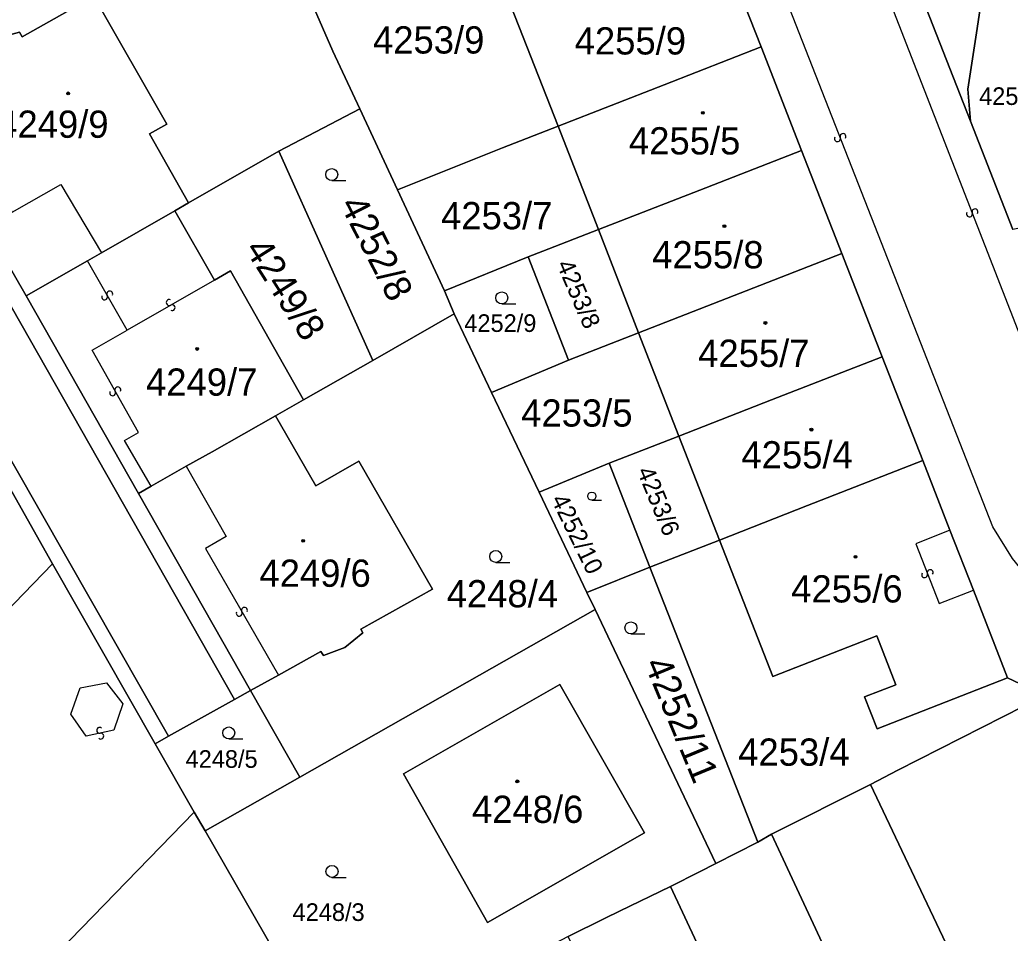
# Model space of a CAD drawing. Extents: x -598233 to -596890, y -1157848 to -1156431.
# Drawn here: x -598118 to -598056.2, y -1157054.3 to -1156997.3 of the extents above; entities that cross this region are included whole.
import ezdxf

# ---------------------------------------------------------------- set-up
doc = ezdxf.new("R2010")
doc.units = 0
for name, color, linetype in [('Level 1', 7, 'Continuous'), ('Level 13', 7, 'Continuous'), ('Level 3', 7, 'Continuous'), ('Level 4', 7, 'Continuous'), ('Level 5', 7, 'Continuous'), ('Level 60', 7, 'Continuous')]:
    doc.layers.add(name, color=color, linetype=linetype)

msp = doc.modelspace()

# ---------------------------------------------------------------- linework, layer by layer
at = {"layer": 'Level 1'}
for points in [[(-598104.61, -1157039.73), (-598134.52, -1156987.14), (-598125.74, -1156953.22)], [(-598108.73, -1157042.03), (-598147.38, -1156974.3), (-598135.78, -1156967.54), (-598135.75, -1156966.54)], [(-598058.67, -1157003.63), (-598064.66, -1156988.33)], [(-598057.16, -1156990.64), (-598058.3, -1156998.12), (-598058.84, -1157001.63), (-598058.67, -1157003.63)], [(-598080.83, -1156993.19), (-598087.59, -1156995.83), (-598084.42, -1157003.95)], [(-598073.46, -1156994.61), (-598071.74, -1156999)], [(-598096.79, -1157002.87), (-598098.47, -1156999.26), (-598100.27, -1156995.15)], [(-598107.48, -1157008.73), (-598109.93, -1157004.43), (-598108.84, -1157003.81), (-598113.4, -1156995.82), (-598117.88, -1156998.36), (-598118.04, -1156998.07), (-598118.88, -1156998.3), (-598119.26, -1156998.48), (-598120.24, -1156999.31), (-598120.07, -1156999.6), (-598123.06, -1157001.3)], [(-598117.63, -1157014.54), (-598127.18, -1156997.94)], [(-598084.42, -1157003.95), (-598077.8, -1157001.37), (-598071.74, -1156999)], [(-598071.74, -1156999), (-598069.22, -1157005.46)], [(-598101.85, -1157005.51), (-598096.79, -1157002.87)], [(-598096.79, -1157002.87), (-598094.44, -1157007.91)], [(-598056.03, -1157010.4), (-598058.67, -1157003.63)], [(-598094.44, -1157007.91), (-598087.89, -1157005.3), (-598084.42, -1157003.95)], [(-598084.42, -1157003.95), (-598081.9, -1157010.4)], [(-598101.85, -1157005.51), (-598107.48, -1157008.73)], [(-598101.85, -1157005.51), (-598095.98, -1157018.58)], [(-598081.9, -1157010.4), (-598075.56, -1157007.93), (-598069.22, -1157005.46)], [(-598069.22, -1157005.46), (-598066.7, -1157011.89)], [(-598094.44, -1157007.91), (-598091.51, -1157014.22)], [(-598112.93, -1157011.85), (-598108.35, -1157009.23)], [(-598108.35, -1157009.23), (-598107.48, -1157008.73)], [(-598108.35, -1157009.23), (-598105.87, -1157013.55)], [(-598086.28, -1157012.11), (-598085.36, -1157011.75), (-598081.9, -1157010.4)], [(-598081.9, -1157010.4), (-598079.39, -1157016.84)], [(-598117.63, -1157014.54), (-598113.8, -1157012.35)], [(-598113.8, -1157012.35), (-598112.93, -1157011.85)], [(-598091.51, -1157014.22), (-598086.28, -1157012.11)], [(-598083.76, -1157018.55), (-598086.28, -1157012.11)], [(-598079.39, -1157016.84), (-598066.7, -1157011.89)], [(-598066.7, -1157011.89), (-598064.18, -1157018.34)], [(-598105.87, -1157013.55), (-598104.87, -1157012.97), (-598100.3, -1157021.03)], [(-598091.51, -1157014.22), (-598090.91, -1157015.67)], [(-598110.62, -1157026.88), (-598117.63, -1157014.54)], [(-598090.91, -1157015.67), (-598095.98, -1157018.58)], [(-598090.91, -1157015.67), (-598088.57, -1157020.57)], [(-598115.98, -1157031.27), (-598124.4, -1157016.33)], [(-598083.76, -1157018.55), (-598079.39, -1157016.84)], [(-598079.39, -1157016.84), (-598076.87, -1157023.29)], [(-598095.98, -1157018.58), (-598100.3, -1157021.03)], [(-598088.57, -1157020.57), (-598083.76, -1157018.55)], [(-598076.87, -1157023.29), (-598071.09, -1157021.03), (-598064.18, -1157018.34)], [(-598064.18, -1157018.34), (-598061.65, -1157024.82)], [(-598100.3, -1157021.03), (-598102.05, -1157022.02)], [(-598088.57, -1157020.57), (-598085.6, -1157026.8)], [(-598102.05, -1157022.02), (-598106.01, -1157024.27), (-598107.63, -1157025.18)], [(-598101.88, -1157038.22), (-598099.22, -1157036.73), (-598099.07, -1157036.99), (-598097.72, -1157036.49), (-598096.6, -1157035.57), (-598096.73, -1157035.34), (-598092.26, -1157032.85), (-598096.85, -1157024.86), (-598099.54, -1157026.39), (-598102.05, -1157022.02)], [(-598081.23, -1157024.99), (-598076.87, -1157023.29)], [(-598076.87, -1157023.29), (-598074.34, -1157029.78)], [(-598107.63, -1157025.18), (-598109.82, -1157026.42)], [(-598085.6, -1157026.8), (-598081.23, -1157024.99)], [(-598078.69, -1157031.47), (-598081.23, -1157024.99)], [(-598074.34, -1157029.78), (-598068.84, -1157027.63), (-598061.65, -1157024.82)], [(-598061.65, -1157024.82), (-598059.95, -1157029.17)], [(-598109.82, -1157026.42), (-598110.62, -1157026.88)], [(-598110.62, -1157026.88), (-598103.62, -1157039.18)], [(-598082.62, -1157033.05), (-598085.6, -1157026.8)], [(-598059.95, -1157029.17), (-598058.49, -1157032.91)], [(-598078.69, -1157031.47), (-598074.34, -1157029.78)], [(-598074.34, -1157029.78), (-598071.01, -1157038.31), (-598064.51, -1157035.77), (-598063.32, -1157038.81), (-598065.28, -1157039.57), (-598064.5, -1157041.57), (-598056.35, -1157038.38)], [(-598115.98, -1157031.27), (-598129.11, -1157044.84)], [(-598115.98, -1157031.27), (-598109.57, -1157042.5)], [(-598082.62, -1157033.05), (-598078.69, -1157031.47)], [(-598071.95, -1157048.65), (-598078.69, -1157031.47)], [(-598082.1, -1157034.12), (-598082.62, -1157033.05)], [(-598058.49, -1157032.91), (-598056.35, -1157038.38)], [(-598082.1, -1157034.12), (-598100.54, -1157044.58)], [(-598082.1, -1157034.12), (-598074.56, -1157049.97)], [(-598103.62, -1157039.18), (-598101.88, -1157038.22)], [(-598056.35, -1157038.38), (-598054.03, -1157039.48)], [(-598094.07, -1157044.37), (-598084.31, -1157038.8), (-598079.02, -1157048.07), (-598088.82, -1157053.66), (-598094.07, -1157044.37)], [(-598103.62, -1157039.18), (-598104.61, -1157039.73)], [(-598103.62, -1157039.18), (-598100.54, -1157044.58)], [(-598064.91, -1157045.04), (-598063.2, -1157044.14), (-598054.03, -1157039.48)], [(-598104.61, -1157039.73), (-598108.73, -1157042.03)], [(-598108.73, -1157042.03), (-598109.57, -1157042.5)], [(-598107.13, -1157046.77), (-598109.57, -1157042.5)], [(-598106.45, -1157047.94), (-598100.54, -1157044.58)], [(-598064.91, -1157045.04), (-598071.09, -1157048.14)], [(-598064.91, -1157045.04), (-598052.54, -1157071.07)], [(-598107.13, -1157046.77), (-598131.06, -1157071.39)], [(-598107.13, -1157046.77), (-598106.45, -1157047.94)], [(-598098.39, -1157061.95), (-598106.45, -1157047.94)], [(-598071.95, -1157048.65), (-598071.09, -1157048.14)], [(-598071.09, -1157048.14), (-598061.73, -1157068.22)], [(-598071.95, -1157048.65), (-598074.56, -1157049.97)], [(-598077.39, -1157051.4), (-598075.58, -1157050.49), (-598074.56, -1157049.97)], [(-598077.39, -1157051.4), (-598080.58, -1157052.94), (-598081.48, -1157053.39), (-598083.78, -1157054.53)], [(-598068.13, -1157071.22), (-598077.39, -1157051.4)]]:
    msp.add_lwpolyline(points, dxfattribs=at)
at = {"layer": 'Level 13'}
for centre, start, end in [((-598066.972, -1157004.726), 148.77047, 20.86847), ((-598066.628, -1157004.594), 328.55602, 201.14602), ((-598058.732, -1157009.426), 148.44897, 21.03897), ((-598058.388, -1157009.295), 328.66343, 200.76142), ((-598112.4, -1157014.419), 337.01729, 209.60729), ((-598112.721, -1157014.6), 157.23175, 29.32975), ((-598108.691, -1157014.95), 66.94843, 299.53843), ((-598108.51, -1157015.271), 247.16288, 119.26088), ((-598111.899, -1157020.411), 336.45789, 209.04789), ((-598112.222, -1157020.589), 156.67235, 28.77035), ((-598061.532, -1157031.946), 148.48268, 21.07268), ((-598061.188, -1157031.815), 328.69713, 200.79513), ((-598103.999, -1157034.17), 337.24988, 209.34788), ((-598104.32, -1157034.351), 157.03543, 29.62543), ((-598113.037, -1157041.66), 48.91334, 281.50334), ((-598112.964, -1157042.021), 229.1278, 101.22579)]:
    msp.add_arc(centre, 0.184, start, end, dxfattribs=at)
at = {"layer": 'Level 3'}
for points in [[(-598026, -1157039.23), (-598027.64, -1157038.19), (-598029.09, -1157037.64), (-598030.37, -1157037.41), (-598041.41, -1157037.7), (-598043.03, -1157037.7), (-598044.65, -1157037.58), (-598046.7, -1157037.23), (-598048.99, -1157036.52), (-598050.76, -1157035.65), (-598052.87, -1157034.26), (-598054.68, -1157032.61), (-598056.05, -1157030.93), (-598057.28, -1157028.95), (-598076.32, -1156980.36), (-598095.01, -1156932.75)], [(-598064.66, -1156988.33), (-598065.14, -1156991.37), (-598065.06, -1156992.43), (-598064.73, -1156993.54), (-598052.4, -1157025.18), (-598051.41, -1157027.18), (-598049.85, -1157029.09), (-598047.81, -1157030.57), (-598045.62, -1157031.48), (-598043.39, -1157031.8), (-598030.41, -1157031.31), (-598028.92, -1157030.94), (-598027.54, -1157030.27), (-598025.87, -1157029.09)], [(-598123.06, -1157001.3), (-598118.49, -1157009.31), (-598115.45, -1157007.58), (-598112.93, -1157011.85)], [(-598111.32, -1157016.67), (-598113.8, -1157012.35)], [(-598105.87, -1157013.55), (-598111.32, -1157016.67)], [(-598109.82, -1157026.42), (-598111.49, -1157023.57), (-598110.62, -1157023.07), (-598113.51, -1157017.92), (-598111.32, -1157016.67)], [(-598107.63, -1157025.18), (-598105.13, -1157029.56), (-598106.43, -1157030.3), (-598101.88, -1157038.22)], [(-598059.95, -1157029.17), (-598062.09, -1157030.01), (-598060.63, -1157033.75), (-598058.49, -1157032.91)], [(-598111.58, -1157040), (-598112.14, -1157041.66), (-598113.87, -1157042.02), (-598114.84, -1157040.65), (-598114.25, -1157039.01), (-598112.61, -1157038.69), (-598111.58, -1157040)]]:
    msp.add_lwpolyline(points, dxfattribs=at)
at = {"layer": 'Level 5'}
for p, q in [((-598098.55, -1157007.34), (-598097.675, -1157007.34)), ((-598087.93, -1157015.04), (-598087.055, -1157015.04)), ((-598082.31, -1157027.3), (-598081.715, -1157027.3)), ((-598088.31, -1157031.18), (-598087.435, -1157031.18)), ((-598079.87, -1157035.64), (-598078.995, -1157035.64)), ((-598104.98, -1157042.2), (-598104.105, -1157042.2)), ((-598098.53, -1157050.84), (-598097.655, -1157050.84))]:
    msp.add_line(p, q, dxfattribs=at)
for centre, radius in [((-598115, -1157001.9), 0.09), ((-598115, -1157001.9), 0.0521), ((-598075.38, -1157003.11), 0.09), ((-598075.38, -1157003.11), 0.0521), ((-598098.55, -1157006.965), 0.375), ((-598074.03, -1157010.19), 0.09), ((-598074.03, -1157010.19), 0.0521), ((-598087.93, -1157014.665), 0.375), ((-598071.47, -1157016.23), 0.09), ((-598071.47, -1157016.23), 0.0521), ((-598106.95, -1157017.85), 0.09), ((-598106.95, -1157017.85), 0.0521), ((-598068.6, -1157022.89), 0.09), ((-598068.6, -1157022.89), 0.0521), ((-598082.31, -1157027.045), 0.255), ((-598100.33, -1157029.83), 0.09), ((-598100.33, -1157029.83), 0.0521), ((-598088.31, -1157030.805), 0.375), ((-598065.85, -1157030.83), 0.09), ((-598065.85, -1157030.83), 0.0521), ((-598079.87, -1157035.265), 0.375), ((-598104.98, -1157041.825), 0.375), ((-598086.96, -1157044.85), 0.09), ((-598086.96, -1157044.85), 0.0521), ((-598098.53, -1157050.465), 0.375)]:
    msp.add_circle(centre, radius, dxfattribs=at)
at = {"layer": 'Level 60'}
for points in [[(-598134.52, -1156987.14), (-598104.61, -1157039.73), (-598108.73, -1157042.03), (-598147.38, -1156974.3), (-598135.78, -1156967.54), (-598135.75, -1156966.54), (-598129.87, -1156944.31), (-598125.74, -1156953.22)], [(-598104.61, -1157039.73), (-598134.52, -1156987.14), (-598125.74, -1156953.22), (-598125.53, -1156953.68), (-598125.92, -1156955.22), (-598126.35, -1156956.92), (-598130.12, -1156972.27), (-598130.42, -1156974.91), (-598130.68, -1156975.88), (-598133.55, -1156986.8), (-598127.18, -1156997.94), (-598117.63, -1157014.54), (-598110.62, -1157026.88), (-598103.62, -1157039.18)], [(-598147.38, -1156974.3), (-598108.73, -1157042.03), (-598109.57, -1157042.5), (-598115.98, -1157031.27), (-598124.4, -1157016.33), (-598132.73, -1157001.97), (-598141.12, -1156987), (-598148.82, -1156974.13), (-598135.75, -1156966.54), (-598135.78, -1156967.54)], [(-598101.85, -1157005.51), (-598107.48, -1157008.73), (-598109.93, -1157004.43), (-598108.84, -1157003.81), (-598113.4, -1156995.82), (-598117.88, -1156998.36), (-598118.04, -1156998.07), (-598118.88, -1156998.3), (-598119.26, -1156998.48), (-598120.24, -1156999.31), (-598120.07, -1156999.6), (-598123.06, -1157001.3), (-598125.52, -1156996.99), (-598109.71, -1156987.97), (-598104.59, -1156985.23), (-598100.27, -1156995.15), (-598098.47, -1156999.26), (-598096.79, -1157002.87)], [(-598077.8, -1157001.37), (-598084.42, -1157003.95), (-598087.59, -1156995.83), (-598080.83, -1156993.19), (-598082.79, -1156988.17), (-598076.88, -1156985.85), (-598074.91, -1156990.88), (-598073.46, -1156994.61), (-598071.74, -1156999)], [(-598094.44, -1157007.91), (-598096.79, -1157002.87), (-598098.47, -1156999.26), (-598100.27, -1156995.15), (-598093.96, -1156992.54), (-598082.79, -1156988.17), (-598080.83, -1156993.19), (-598087.59, -1156995.83), (-598084.42, -1157003.95), (-598087.89, -1157005.3)], [(-598049.45, -1157009.08), (-598056.03, -1157010.4), (-598058.67, -1157003.63), (-598058.84, -1157001.63), (-598058.3, -1156998.12), (-598057.16, -1156990.64), (-598052.21, -1156991.32), (-598052.12, -1156995.74), (-598051.36, -1156999.55), (-598052.83, -1156999.84), (-598052.2, -1157002.98), (-598050.73, -1157002.69)], [(-598113.8, -1157012.35), (-598117.63, -1157014.54), (-598127.18, -1156997.94), (-598125.52, -1156996.99), (-598123.06, -1157001.3), (-598120.07, -1156999.6), (-598120.24, -1156999.31), (-598119.26, -1156998.48), (-598118.88, -1156998.3), (-598118.04, -1156998.07), (-598117.88, -1156998.36), (-598113.4, -1156995.82), (-598108.84, -1157003.81), (-598109.93, -1157004.43), (-598107.48, -1157008.73), (-598108.35, -1157009.23), (-598112.93, -1157011.85)], [(-598075.56, -1157007.93), (-598081.9, -1157010.4), (-598084.42, -1157003.95), (-598077.8, -1157001.37), (-598071.74, -1156999), (-598069.22, -1157005.46)], [(-598090.91, -1157015.67), (-598095.98, -1157018.58), (-598101.85, -1157005.51), (-598096.79, -1157002.87), (-598094.44, -1157007.91), (-598091.51, -1157014.22)], [(-598091.51, -1157014.22), (-598094.44, -1157007.91), (-598087.89, -1157005.3), (-598084.42, -1157003.95), (-598081.9, -1157010.4), (-598085.36, -1157011.75), (-598086.28, -1157012.11)], [(-598095.98, -1157018.58), (-598100.3, -1157021.03), (-598104.87, -1157012.97), (-598105.87, -1157013.55), (-598108.35, -1157009.23), (-598107.48, -1157008.73), (-598101.85, -1157005.51)], [(-598066.7, -1157011.89), (-598079.39, -1157016.84), (-598081.9, -1157010.4), (-598075.56, -1157007.93), (-598069.22, -1157005.46)], [(-598100.3, -1157021.03), (-598102.05, -1157022.02), (-598106.01, -1157024.27), (-598107.63, -1157025.18), (-598109.82, -1157026.42), (-598110.62, -1157026.88), (-598117.63, -1157014.54), (-598113.8, -1157012.35), (-598112.93, -1157011.85), (-598108.35, -1157009.23), (-598105.87, -1157013.55), (-598104.87, -1157012.97)], [(-598079.39, -1157016.84), (-598083.76, -1157018.55), (-598086.28, -1157012.11), (-598085.36, -1157011.75), (-598081.9, -1157010.4)], [(-598088.57, -1157020.57), (-598090.91, -1157015.67), (-598091.51, -1157014.22), (-598086.28, -1157012.11), (-598083.76, -1157018.55)], [(-598076.87, -1157023.29), (-598079.39, -1157016.84), (-598066.7, -1157011.89), (-598064.18, -1157018.34), (-598071.09, -1157021.03)], [(-598095.98, -1157018.58), (-598090.91, -1157015.67), (-598088.57, -1157020.57), (-598085.6, -1157026.8), (-598082.62, -1157033.05), (-598082.1, -1157034.12), (-598100.54, -1157044.58), (-598103.62, -1157039.18), (-598101.88, -1157038.22), (-598099.22, -1157036.73), (-598099.07, -1157036.99), (-598097.72, -1157036.49), (-598096.6, -1157035.57), (-598096.73, -1157035.34), (-598092.26, -1157032.85), (-598096.85, -1157024.86), (-598099.54, -1157026.39), (-598102.05, -1157022.02), (-598100.3, -1157021.03)], [(-598138.82, -1157032.43), (-598154.89, -1157049.13), (-598171.23, -1157066.64), (-598171.46, -1157066.92), (-598172.39, -1157066), (-598172.08, -1157065.74), (-598155.51, -1157048.45), (-598153.3, -1157046.22), (-598151.44, -1157044.3), (-598133.54, -1157025.78), (-598128.72, -1157020.8), (-598124.4, -1157016.33), (-598115.98, -1157031.27), (-598129.11, -1157044.84)], [(-598081.23, -1157024.99), (-598085.6, -1157026.8), (-598088.57, -1157020.57), (-598083.76, -1157018.55), (-598079.39, -1157016.84), (-598076.87, -1157023.29)], [(-598068.84, -1157027.63), (-598074.34, -1157029.78), (-598076.87, -1157023.29), (-598071.09, -1157021.03), (-598064.18, -1157018.34), (-598061.65, -1157024.82)], [(-598106.01, -1157024.27), (-598102.05, -1157022.02), (-598099.54, -1157026.39), (-598096.85, -1157024.86), (-598092.26, -1157032.85), (-598096.73, -1157035.34), (-598096.6, -1157035.57), (-598097.72, -1157036.49), (-598099.07, -1157036.99), (-598099.22, -1157036.73), (-598101.88, -1157038.22), (-598103.62, -1157039.18), (-598110.62, -1157026.88), (-598109.82, -1157026.42), (-598107.63, -1157025.18)], [(-598078.69, -1157031.47), (-598081.23, -1157024.99), (-598076.87, -1157023.29), (-598074.34, -1157029.78)], [(-598078.69, -1157031.47), (-598082.62, -1157033.05), (-598085.6, -1157026.8), (-598081.23, -1157024.99)], [(-598071.01, -1157038.31), (-598074.34, -1157029.78), (-598068.84, -1157027.63), (-598061.65, -1157024.82), (-598059.95, -1157029.17), (-598058.49, -1157032.91), (-598056.35, -1157038.38), (-598064.5, -1157041.57), (-598065.28, -1157039.57), (-598063.32, -1157038.81), (-598064.51, -1157035.77)], [(-598071.09, -1157048.14), (-598071.95, -1157048.65), (-598078.69, -1157031.47), (-598074.34, -1157029.78), (-598071.01, -1157038.31), (-598064.51, -1157035.77), (-598063.32, -1157038.81), (-598065.28, -1157039.57), (-598064.5, -1157041.57), (-598056.35, -1157038.38), (-598054.03, -1157039.48), (-598063.2, -1157044.14), (-598064.91, -1157045.04)], [(-598143.19, -1157059.48), (-598129.11, -1157044.84), (-598115.98, -1157031.27), (-598109.57, -1157042.5), (-598107.13, -1157046.77), (-598131.06, -1157071.39), (-598131.54, -1157070.98), (-598139.69, -1157062.97)], [(-598074.56, -1157049.97), (-598082.1, -1157034.12), (-598082.62, -1157033.05), (-598078.69, -1157031.47), (-598071.95, -1157048.65)], [(-598089.52, -1157057.55), (-598098.39, -1157061.95), (-598106.45, -1157047.94), (-598100.54, -1157044.58), (-598082.1, -1157034.12), (-598074.56, -1157049.97), (-598075.58, -1157050.49), (-598077.39, -1157051.4), (-598080.58, -1157052.94), (-598081.48, -1157053.39), (-598083.78, -1157054.53)], [(-598094.07, -1157044.37), (-598084.31, -1157038.8), (-598079.02, -1157048.07), (-598088.82, -1157053.66)], [(-598084.31, -1157038.8), (-598094.07, -1157044.37), (-598088.82, -1157053.66), (-598079.02, -1157048.07)], [(-598106.45, -1157047.94), (-598107.13, -1157046.77), (-598109.57, -1157042.5), (-598108.73, -1157042.03), (-598104.61, -1157039.73), (-598103.62, -1157039.18), (-598100.54, -1157044.58)], [(-598064.91, -1157045.04), (-598063.2, -1157044.14), (-598054.03, -1157039.48), (-598053.74, -1157040.19), (-598038.55, -1157078.69), (-598036.79, -1157083.15), (-598045.12, -1157087.08), (-598047.13, -1157082.68), (-598040.63, -1157079.61), (-598045.96, -1157068.04), (-598047.24, -1157065.41), (-598051.92, -1157067.65), (-598050.73, -1157070.2), (-598052.54, -1157071.07)], [(-598061.73, -1157068.22), (-598071.09, -1157048.14), (-598064.91, -1157045.04), (-598052.54, -1157071.07), (-598058.96, -1157074.07)], [(-598131.93, -1157072.42), (-598131.06, -1157071.39), (-598107.13, -1157046.77), (-598106.45, -1157047.94), (-598098.39, -1157061.95), (-598101.09, -1157064.98), (-598105.4, -1157069.5), (-598120.39, -1157084.83), (-598121.14, -1157084.17), (-598121.86, -1157083.46), (-598128.13, -1157077.46), (-598125.76, -1157074.99), (-598129.39, -1157071.53), (-598131.8, -1157073.95), (-598132.05, -1157073.71), (-598131.37, -1157072.98)], [(-598071.95, -1157048.65), (-598071.09, -1157048.14), (-598061.73, -1157068.22), (-598058.96, -1157074.07), (-598065.33, -1157077.12), (-598067.04, -1157073.6), (-598068.13, -1157071.22), (-598077.39, -1157051.4), (-598075.58, -1157050.49), (-598074.56, -1157049.97)], [(-598074.89, -1157073.45), (-598083.78, -1157054.53), (-598081.48, -1157053.39), (-598080.58, -1157052.94), (-598077.39, -1157051.4), (-598068.13, -1157071.22), (-598067.04, -1157073.6), (-598065.33, -1157077.12), (-598071.75, -1157080.04)]]:
    msp.add_lwpolyline(points, close=True, dxfattribs=at)
for points in [[(-598076.11, -1156958.87), (-598073.3, -1156966.07), (-598068.98, -1156977.21), (-598068.45, -1156976.64), (-598066.38, -1156966.09), (-598062.29, -1156964.46), (-598061.28, -1156967.53), (-598057.26, -1156966), (-598056.49, -1156967.9), (-598059.82, -1156988.22), (-598064.52, -1156987.46), (-598064.66, -1156988.33), (-598058.67, -1157003.63), (-598056.03, -1157010.4)], [(-598054.03, -1157039.48), (-598056.35, -1157038.38), (-598058.49, -1157032.91), (-598059.95, -1157029.17), (-598061.65, -1157024.82), (-598064.18, -1157018.34), (-598066.7, -1157011.89), (-598069.22, -1157005.46), (-598071.74, -1156999), (-598073.46, -1156994.61), (-598074.91, -1156990.88), (-598076.88, -1156985.85), (-598078.85, -1156980.82), (-598080.32, -1156977.06), (-598082.01, -1156972.74), (-598084.55, -1156966.26), (-598087.09, -1156959.76)], [(-598052.76, -1156961.79), (-598054.71, -1156974.54), (-598057.16, -1156990.64), (-598058.3, -1156998.12), (-598058.84, -1157001.63), (-598058.67, -1157003.63), (-598064.66, -1156988.33), (-598064.52, -1156987.46), (-598059.82, -1156988.22), (-598056.49, -1156967.9), (-598057.26, -1156966), (-598061.28, -1156967.53), (-598062.29, -1156964.46), (-598066.38, -1156966.09), (-598068.45, -1156976.64), (-598068.98, -1156977.21), (-598073.3, -1156966.07), (-598072.21, -1156965.65), (-598066.01, -1156963.24), (-598056.72, -1156959.61)]]:
    msp.add_lwpolyline(points, dxfattribs=at)

# ---------------------------------------------------------------- texts
at = {"layer": 'Level 4'}
for s, height, p in [('4253/9', 1.7, (-598095.97, -1156999.41)), ('4255/9', 1.7, (-598083.38, -1156999.47)), ('4257/2', 1.1, (-598058.13, -1157002.62)), ('4249/9', 1.7, (-598119.43, -1157004.67)), ('4255/5', 1.7, (-598079.99, -1157005.71)), ('4253/7', 1.7, (-598091.72, -1157010.38)), ('4255/8', 1.7, (-598078.54, -1157012.82)), ('4252/9', 1.1, (-598090.27, -1157016.79)), ('4255/7', 1.7, (-598075.67, -1157018.97)), ('4249/7', 1.7, (-598110.14, -1157020.77)), ('4253/5', 1.7, (-598086.72, -1157022.7)), ('4255/4', 1.7, (-598072.97, -1157025.31)), ('4249/6', 1.7, (-598103.06, -1157032.7)), ('4248/4', 1.7, (-598091.37, -1157033.98)), ('4255/6', 1.7, (-598069.86, -1157033.68)), ('4253/4', 1.7, (-598073.17, -1157043.87)), ('4248/5', 1.1, (-598107.67, -1157044)), ('4248/6', 1.7, (-598089.79, -1157047.44)), ('4248/3', 1.1, (-598100.99, -1157053.56))]:
    msp.add_text(s, height=height, dxfattribs=at).set_placement(p)
for s, height, rotation, p in [('4252/8', 1.7, 297, (-598098.07, -1157008.83)), ('4249/8', 1.7, 302.4, (-598104.01, -1157011.62)), ('4253/8', 1.1, 293.4, (-598084.53, -1157012.57)), ('4253/6', 1.1, 292.5, (-598079.51, -1157025.47)), ('4252/10', 1.1, 296.1, (-598084.88, -1157027.25)), ('4252/11', 1.7, 292.5, (-598079.06, -1157037.5))]:
    msp.add_text(s, height=height, rotation=rotation, dxfattribs=at).set_placement(p)

doc.saveas('drawing.dxf')
